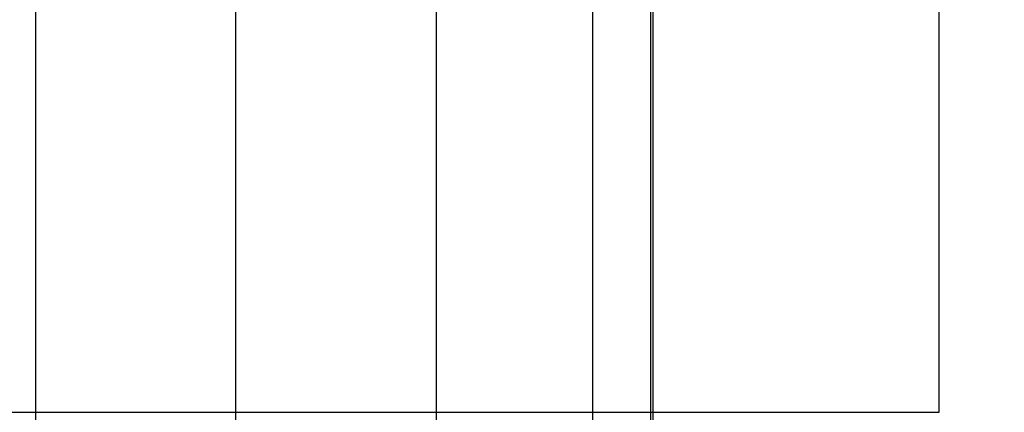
# Model space of a CAD drawing. Extents: x -805 to 3526, y -961 to 1039.
# Tile 416 of 473: x 1262.5692 to 1262.8148, y 39.6578 to 39.7557. Entities that reach past the tile are written whole.
import ezdxf

# ---------------------------------------------------------------- set-up
doc = ezdxf.new("R2010")
doc.units = 0
doc.layers.get('0').update_dxf_attribs({"color": 251})
doc.layers.add('TTK-P-Aufzug', color=251, linetype='Continuous')
doc.layers.add('TTK-P-Bahnsteig', color=12, linetype='Continuous')
doc.layers.add('TTK-P-Treppe unten', color=12, linetype='Continuous', lineweight=25)
doc.styles.add('AKG DIN 6776', font='AKG_DIN67.TTF')
doc.dimstyles.new('TTK', dxfattribs={"dimtxt": 2.5, "dimasz": 2.5, "dimexe": 3.5, "dimexo": 0.1, "dimgap": 1, "dimtad": 1, "dimzin": 0, "dimtxsty": 'AKG DIN 6776', "dimblk": 'OBLIQUE', "dimcen": -0.09, "dimdle": 3, "dimclrd": 256, "dimclre": 256, "dimclrt": 256, "dimadec": 3, "dimazin": 0, "dimtfac": 1, "dimtofl": 0, "dimtmove": 0, "dimatfit": 3, "dimldrblk": 'OBLIQUE', "dimfxl": 7, "dimfxlon": 1, "dimtolj": 1, "dimtzin": 0, "dimlwd": -1, "dimlwe": -1, "dimarcsym": 0})

# ---------------------------------------------------------------- blocks, each defined once
blk = doc.blocks.new('_OBLIQUE')
at = {"color": 0, "linetype": 'ByBlock'}
blk.add_line((-0.5, -0.5), (0.5, 0.5), dxfattribs=at)
blk = doc.blocks.new('*D644')
at = {"layer": 'DEFPOINTS', "color": 0}
for p in [(1262.498084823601, 39.3455538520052), (1259.798084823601, 39.28427723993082), (1262.498084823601, 35.7266205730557)]:
    blk.add_point(p, dxfattribs=at)
at = {"layer": 'TTK-P-Treppe unten'}
for p, q in [((1259.798084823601, 39.29427723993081), (1259.798084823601, 39.6955538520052)), ((1262.498084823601, 38.64555385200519), (1262.498084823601, 39.6955538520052)), ((1259.498084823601, 39.3455538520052), (1262.798084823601, 39.3455538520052))]:
    blk.add_line(p, q, dxfattribs=at)
at = {"layer": 'TTK-P-Treppe unten', "xscale": 0.25, "yscale": 0.25, "zscale": 0.25, "rotation": 180}
blk.add_blockref('_OBLIQUE', (1259.798084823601, 39.3455538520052), dxfattribs=at)
at = {"layer": 'TTK-P-Treppe unten', "xscale": 0.25, "yscale": 0.25, "zscale": 0.25}
blk.add_blockref('_OBLIQUE', (1262.498084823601, 39.3455538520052), dxfattribs=at)
at = {"layer": 'TTK-P-Treppe unten', "insert": (1261.148084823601, 39.58943406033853), "char_height": 0.25, "attachment_point": 5, "style": 'AKG DIN 6776', "bg_fill": 3, "box_fill_scale": 1.1, "bg_fill_color": 256, "bg_fill_true_color": 13158600, "bg_fill_transparency": 0}
blk.add_mtext('\\A1;2,70', dxfattribs=at)

msp = doc.modelspace()

# ---------------------------------------------------------------- linework, layer by layer
at = {"layer": 'TTK-P-Aufzug', "color": 251, "ltscale": 20}
for p, q in [((1262.623084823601, 37.4678294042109), (1262.623084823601, 41.22782940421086)), ((1262.573084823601, 39.75783628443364), (1262.573084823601, 37.4678294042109)), ((1262.673084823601, 39.75783628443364), (1262.673084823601, 37.4678294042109)), ((1262.71212108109, 39.75783628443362), (1262.71212108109, 37.45782940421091)), ((1262.726536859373, 39.75783628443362), (1262.726536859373, 37.4578294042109)), ((1262.727101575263, 39.75783628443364), (1262.727101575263, 37.45782940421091))]:
    msp.add_line(p, q, dxfattribs=at)
at = {"layer": 'TTK-P-Aufzug', "color": 251}
for p, q in [((1262.798593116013, 39.65783628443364), (1262.798593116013, 39.75783628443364)), ((1262.498593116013, 39.65783628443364), (1262.798593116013, 39.65783628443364))]:
    msp.add_line(p, q, dxfattribs=at)

# ---------------------------------------------------------------- next in the draw order: dimensions: what is measured, and where the dimension line sits
at = {"layer": 'TTK-P-Treppe unten', "color": 251}
dim = msp.add_linear_dim(base=(1262.498084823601, 39.3455538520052), p1=(1259.798084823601, 39.28427723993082), p2=(1262.498084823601, 35.7266205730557), dimstyle='TTK', override={"dimscale": 0, "dimtmove": 0, "dimtfill": 1}, dxfattribs=at)
dim.commit()
dim.dimension.update_dxf_attribs({"geometry": '*D644', "text_midpoint": (1261.148084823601, 39.3455538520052), "dimtype": 160})

# ---------------------------------------------------------------- next in the draw order: linework, layer by layer
at = {"layer": 'TTK-P-Bahnsteig', "color": 251}
msp.add_circle((473.785114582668, 39.13224644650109), 1000, dxfattribs=at)

doc.saveas('drawing.dxf')
